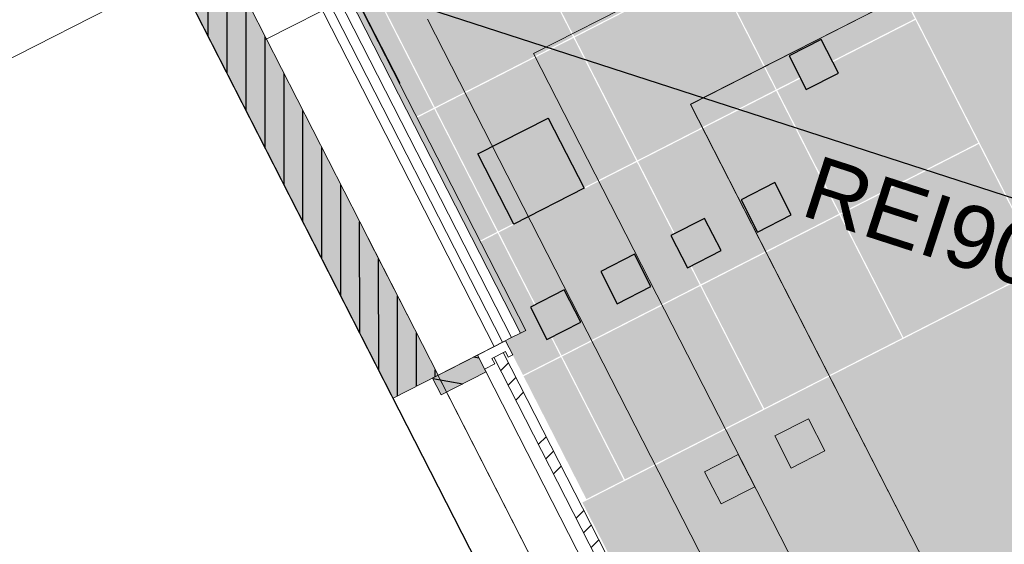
# Model space of a CAD drawing. Header units: metres. Extents: x 538891 to 1080079, y 6588829 to 13178720.
# Tile 828 of 1056: x 539915.64 to 539918.76, y 6589190.88 to 6589192.54. Entities that reach past the tile are written whole.
import ezdxf

# ---------------------------------------------------------------- set-up
doc = ezdxf.new("R2010")
doc.units = ezdxf.units.M
doc.header["$LTSCALE"] = 0.4
doc.header["$PDMODE"] = 1
doc.header["$PDSIZE"] = -2
for name, pattern in [('DASHED', [52.916667, 26.458333, -26.458333]), ('Hidden Line', [48.902778, 35.277778, -13.625]), ('Triple Dashed', [92.604163, 66.145831, -26.458332])]:
    doc.linetypes.add(name, pattern=pattern)
for name, color, linetype in [('AR', 7, 'Continuous'), ('KINO_ASENDIPLAAN', 7, 'Continuous'), ('KINO_GRID', 7, 'Continuous'), ('KINO_PINNAKATTED 2', 7, 'Continuous')]:
    doc.layers.add(name, color=color, linetype=linetype)
doc.styles.add('Arial', font='arial.ttf')
doc.styles.add('HK Explorer Book', font='txt')
pattern_1 = [(45, (0, 0), (-0.176776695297, 0.176776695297), []), (45, (-0.03536, 0.03536), (-0.176776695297, 0.176776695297), []), (45, (-0.0707, 0.0707), (-0.176776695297, 0.176776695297), [])]

# ---------------------------------------------------------------- blocks, each defined once
blk = doc.blocks.new('Parametric Object-243')
at = {"color": 7, "linetype": 'Continuous', "lineweight": 9}
for p, q in [((0, 0), (0.9142, 0.9395)), ((0, 0.3175), (0, -0.3175)), ((-0.3175, 0), (0.3175, 0))]:
    blk.add_line(p, q, dxfattribs=at)
at = {"color": 0, "flags": 1}
for tag in ['Stake_#', 'segment_type', 'segment_length', 'segment_angle', 'segment_radius', 'segment_sweep', 'segment_rise', 'clockmode', 'polyline_ID', 'tag']:
    blk.add_attdef(tag, (539915.4937, 6589192.194), '', height=0.00018, dxfattribs=at)
at = {"color": 255, "linetype": 'Continuous', "lineweight": 9}
blk.add_wipeout([(0.9142, 0.8636), (0.8565, 0.8664), (0.7995, 0.8749), (0.7435, 0.8889), (0.6891, 0.9084), (0.6369, 0.933), (0.5874, 0.9627), (0.5411, 0.9971), (0.4983, 1.0359), (0.4595, 1.0786), (0.4252, 1.125), (0.3955, 1.1745), (0.3708, 1.2267), (0.3514, 1.281), (0.3373, 1.337), (0.3289, 1.3941), (0.326, 1.4518), (0.3289, 1.5094), (0.3373, 1.5665), (0.3514, 1.6225), (0.3708, 1.6768), (0.3955, 1.729), (0.4252, 1.7785), (0.4595, 1.8249), (0.4983, 1.8677), (0.5411, 1.9064), (0.5874, 1.9408), (0.6369, 1.9705), (0.6891, 1.9952), (0.7435, 2.0146), (0.7995, 2.0286), (0.8565, 2.0371), (0.9142, 2.0399), (0.9718, 2.0371), (1.0289, 2.0286), (1.0849, 2.0146), (1.1393, 1.9952), (1.1915, 1.9705), (1.241, 1.9408), (1.2873, 1.9064), (1.3301, 1.8677), (1.3689, 1.8249), (1.4032, 1.7785), (1.4329, 1.729), (1.4576, 1.6768), (1.477, 1.6225), (1.4911, 1.5665), (1.4995, 1.5094), (1.5024, 1.4518), (1.4995, 1.3941), (1.4911, 1.337), (1.477, 1.281), (1.4576, 1.2267), (1.4329, 1.1745), (1.4032, 1.125), (1.3689, 1.0786), (1.3301, 1.0359), (1.2873, 0.9971), (1.241, 0.9627), (1.1915, 0.933), (1.1393, 0.9084), (1.0849, 0.8889), (1.0289, 0.8749), (0.9718, 0.8664)], dxfattribs=at)
at = {"color": 7, "linetype": 'Continuous', "lineweight": 9, "flags": 128}
blk.add_lwpolyline([(0.326, 1.4518, 0.414214), (0.9142, 0.8636, 0.414214), (1.5024, 1.4518, 0.414214), (0.9142, 2.0399, 0.414214)], format="xyb", close=True, dxfattribs=at)
at = {"color": 7, "insert": (0.9142, 0.9395), "char_height": 0.6328, "attachment_point": 8, "line_spacing_factor": 0.975274, "style": 'HK Explorer Book'}
blk.add_mtext('6', dxfattribs=at)

msp = doc.modelspace()

# ---------------------------------------------------------------- hatches: boundary and pattern name
at = {"layer": 'AR', "linetype": 'Continuous', "lineweight": 9, "true_color": 0xe2f3f5}
h = msp.add_hatch(dxfattribs=at)
h.set_pattern_fill('ALUMINUM_0001', style=0, pattern_type=2)
h.set_pattern_definition(pattern_1)
h.paths.add_polyline_path([(539917.1752, 6589191.4837), (539917.1458, 6589191.4687), (539917.7756, 6589190.2347), (539917.805, 6589190.2497)])
at = {"layer": 'KINO_GRID', "linetype": 'Continuous', "lineweight": 0, "true_color": 0xe6e6e6}
msp.add_hatch(color=254, dxfattribs=at).paths.add_polyline_path([(539930.724, 6589168.7838), (539930.0284, 6589170.1466), (539927.4736, 6589175.1522), (539927.4281, 6589175.2413), (539927.4281, 6589175.2413), (539924.8732, 6589180.2469), (539918.1743, 6589193.3717), (539918.0853, 6589193.3262), (539930.6349, 6589168.7384)])
at = {"layer": 'KINO_PINNAKATTED 2', "linetype": 'Continuous', "lineweight": 0, "true_color": 0xd4dae2}
h = msp.add_hatch(color=254, dxfattribs=at)
h.paths.add_polyline_path([(539933.6085, 6589273.0071), (539931.0081, 6589278.1018), (539927.9129, 6589276.522), (539930.5133, 6589271.4273), (539895.4868, 6589253.5497), (539896.7416, 6589251.0914), (539898.6753, 6589252.0784), (539898.7326, 6589251.9662), (539903.1673, 6589254.2296), (539906.2625, 6589255.8094), (539909.5358, 6589257.4801), (539912.6309, 6589259.0599), (539925.4569, 6589265.6063), (539924.7949, 6589266.9031), (539927.8901, 6589268.4829), (539928.552, 6589267.186), (539931.7131, 6589268.7994), (539935.6018, 6589261.1806), (539938.8092, 6589262.8176), (539934.8632, 6589270.5488), (539947.6891, 6589277.0952), (539960.7365, 6589251.5324), (539947.9104, 6589244.9861), (539948.515, 6589243.8015), (539945.3058, 6589242.1635), (539945.2114, 6589242.3486), (539938.2711, 6589238.8062), (539938.2748, 6589238.799), (539938.5331, 6589238.9309), (539938.5558, 6589238.8863), (539938.5349, 6589238.8756), (539939.146, 6589237.6784), (539939.1669, 6589237.689), (539939.1786, 6589237.6661), (539942.0107, 6589239.1124), (539943.9742, 6589235.2655), (539941.124, 6589233.8107), (539941.8019, 6589232.4748), (539927.0487, 6589224.9475), (539927.1537, 6589224.7418), (539929.5283, 6589225.9538), (539930.126, 6589224.7828), (539927.7514, 6589223.5708), (539929.097, 6589220.9344), (539931.4716, 6589222.1464), (539933.3764, 6589218.4144), (539931.0018, 6589217.2024), (539929.7471, 6589219.6605), (539934.9444, 6589209.4775), (539937.3192, 6589210.6896), (539937.927, 6589209.4987), (539935.5522, 6589208.2866), (539937.9591, 6589203.5709), (539925.4216, 6589197.1605), (539925.4244, 6589197.1552), (539925.3887, 6589197.137), (539925.4224, 6589197.0711), (539924.4537, 6589196.5767), (539925.2563, 6589195.0041), (539922.1612, 6589193.4244), (539921.3586, 6589194.9969), (539918.0853, 6589193.3262), (539918.8879, 6589191.7537), (539917.4265, 6589191.0078), (539921.9771, 6589182.092), (539923.4385, 6589182.8379), (539936.1754, 6589189.3388), (539932.925, 6589195.7072), (539945.6618, 6589202.2082), (539943.107, 6589207.2138), (539941.5148, 6589206.4012), (539939.5191, 6589210.3113), (539941.1112, 6589211.1239), (539934.6104, 6589223.8607), (539950.6205, 6589232.0323), (539953.2222, 6589226.935), (539960.5209, 6589230.6632), (539960.4879, 6589230.5344), (539962.3055, 6589231.462), (539962.3387, 6589231.5913), (539967.5488, 6589234.2532), (539968.8955, 6589231.6147), (539965.7113, 6589229.9895), (539968.2662, 6589224.9838), (539971.4504, 6589226.609), (539963.9689, 6589241.2671), (539965.609, 6589247.7099), (539964.884, 6589247.3398), (539964.2792, 6589248.5243), (539966.0337, 6589249.4199), (539967.9882, 6589257.2906), (539966.2762, 6589256.4168), (539967.1048, 6589254.783), (539962.2394, 6589252.2997), (539948.5421, 6589279.136), (539964.257, 6589287.1569), (539962.3675, 6589287.6857), (539947.934, 6589280.3273), (539941.869, 6589292.2102), (539939.7602, 6589292.6298), (539946.4344, 6589279.5534), (539941.2506, 6589276.9076), (539934.7494, 6589289.6443), (539933.8942, 6589289.2078), (539933.5286, 6589287.5279), (539934.1697, 6589287.8552), (539940.066, 6589276.303)])
h.paths.add_polyline_path([(539963.3574, 6589238.5332), (539961.3578, 6589237.5126), (539962.0534, 6589236.1499), (539964.053, 6589237.1705)], flags=16)
h.paths.add_polyline_path([(539957.5501, 6589233.9635), (539956.9454, 6589235.1483), (539953.8502, 6589233.5685), (539954.4549, 6589232.3837)], flags=16)
h.paths.add_polyline_path([(539936.4944, 6589228.0333), (539935.8967, 6589229.2043), (539932.8016, 6589227.6245), (539933.3993, 6589226.4535)], flags=16)
h.paths.add_polyline_path([(539929.8303, 6589194.1271), (539923.3728, 6589190.8311), (539924.0683, 6589189.4684), (539930.5258, 6589192.7643)], flags=16)
h.paths.add_polyline_path([(539964.1454, 6589248.5683), (539964.8411, 6589247.2055)], flags=16)
h.paths.add_polyline_path([(539950.5107, 6589239.8914), (539953.784, 6589241.5621), (539953.0885, 6589242.9249), (539949.8152, 6589241.2542)], flags=16)
h.paths.add_polyline_path([(539959.4569, 6589246.1753), (539957.4556, 6589245.1538), (539958.1546, 6589243.7928), (539960.1525, 6589244.8126)], flags=16)
msp.add_hatch(color=254, dxfattribs=at).paths.add_polyline_path([(539917.1139, 6589191.4861), (539917.1825, 6589191.5211), (539917.238, 6589191.4123), (539917.3566, 6589191.4728), (539917.1575, 6589191.8629), (539916.9703, 6589191.7674)])

# ---------------------------------------------------------------- linework, layer by layer
at = {"layer": 'AR', "color": 7, "linetype": 'Hidden Line', "lineweight": 9}
for p, q in [((539917.2716, 6589192.4326), (539925.6556, 6589196.7119)), ((539917.2716, 6589192.4326), (539925.6556, 6589196.7119)), ((539917.2717, 6589192.4327), (539925.6556, 6589196.7119)), ((539917.2717, 6589192.4327), (539925.6556, 6589196.7119)), ((539917.2717, 6589192.4327), (539925.6556, 6589196.7119)), ((539917.7695, 6589192.2713), (539925.8238, 6589196.3824)), ((539917.7695, 6589192.2714), (539925.8238, 6589196.3824)), ((539917.7695, 6589192.2714), (539925.8238, 6589196.3824)), ((539917.7695, 6589192.2714), (539925.8238, 6589196.3824)), ((539917.7695, 6589192.2713), (539925.8238, 6589196.3824)), ((539928.1879, 6589171.0612), (539917.2716, 6589192.4326)), ((539928.1879, 6589171.0612), (539917.2716, 6589192.4326)), ((539928.1879, 6589171.0612), (539917.2717, 6589192.4327)), ((539928.1879, 6589171.0612), (539917.2717, 6589192.4327)), ((539928.1879, 6589171.0612), (539917.2717, 6589192.4327)), ((539928.6858, 6589170.8999), (539917.7695, 6589192.2714)), ((539928.6858, 6589170.8999), (539917.7695, 6589192.2714)), ((539928.6858, 6589170.8999), (539917.7695, 6589192.2714)), ((539928.6858, 6589170.8999), (539917.7695, 6589192.2713)), ((539928.6858, 6589170.8999), (539917.7695, 6589192.2713))]:
    msp.add_line(p, q, dxfattribs=at)
at = {"layer": 'AR', "color": 7, "linetype": 'Continuous', "lineweight": 9}
for p, q in [((539917.7696, 6589192.2714), (539925.8238, 6589196.3824)), ((539920.5791, 6589186.7669), (539917.7696, 6589192.2714)), ((539916.9509, 6589191.4029), (539916.9782, 6589191.3494))]:
    msp.add_line(p, q, dxfattribs=at)
at = {"layer": 'AR', "color": 152, "linetype": 'Continuous', "lineweight": 25, "true_color": 0x295bde}
msp.add_line((539917.3178, 6589192.2278), (539917.4314, 6589192.0051), dxfattribs=at)
at = {"layer": 'AR', "color": 250, "linetype": 'Continuous', "lineweight": 9, "true_color": 0x333333, "flags": 128}
msp.add_lwpolyline([(539933.957, 6589209.6873), (539935.4387, 6589206.7844), (539935.9375, 6589207.039), (539937.6458, 6589203.6919), (539925.2561, 6589197.3682), (539925.1652, 6589197.5464), (539916.0361, 6589192.8868), (539916.8141, 6589191.3625), (539916.9566, 6589191.4353), (539922.1482, 6589181.2636)], dxfattribs=at)
msp.add_lwpolyline([(539933.957, 6589209.6873), (539935.4387, 6589206.7844), (539935.9375, 6589207.039), (539937.6458, 6589203.6919), (539925.2561, 6589197.3682), (539925.1652, 6589197.5464), (539916.0361, 6589192.8868), (539916.8141, 6589191.3625), (539916.9566, 6589191.4353), (539922.1482, 6589181.2636)], dxfattribs=at)
msp.add_lwpolyline([(539933.957, 6589209.6873), (539935.4387, 6589206.7844), (539935.9375, 6589207.039), (539937.6458, 6589203.6919), (539925.2561, 6589197.3682), (539925.1652, 6589197.5464), (539916.0361, 6589192.8868), (539916.8141, 6589191.3625), (539916.9566, 6589191.4353), (539922.1482, 6589181.2636)], dxfattribs=at)
msp.add_lwpolyline([(539933.957, 6589209.6873), (539935.4387, 6589206.7844), (539935.9375, 6589207.039), (539937.6458, 6589203.6919), (539925.2561, 6589197.3682), (539925.1652, 6589197.5464), (539916.0361, 6589192.8868), (539916.8141, 6589191.3625), (539916.9566, 6589191.4353), (539922.1482, 6589181.2636)], dxfattribs=at)
msp.add_lwpolyline([(539933.957, 6589209.6873), (539935.4387, 6589206.7844), (539935.9375, 6589207.039), (539937.6458, 6589203.6919), (539925.2561, 6589197.3682), (539925.1652, 6589197.5464), (539916.0361, 6589192.8868), (539916.8141, 6589191.3625), (539916.9566, 6589191.4353), (539922.1482, 6589181.2636)], dxfattribs=at)
msp.add_lwpolyline([(539933.957, 6589209.6873), (539935.4387, 6589206.7844), (539935.9375, 6589207.039), (539937.6458, 6589203.6919), (539925.2561, 6589197.3682), (539925.1652, 6589197.5464), (539916.0361, 6589192.8868), (539916.8141, 6589191.3625), (539916.9566, 6589191.4353), (539922.1482, 6589181.2636)], dxfattribs=at)
at = {"layer": 'AR', "color": 41, "linetype": 'Continuous', "lineweight": 25, "true_color": 0xecd9a6, "flags": 128}
msp.add_lwpolyline([(539914.5975, 6589177.3813), (539922.0172, 6589181.1683), (539921.3942, 6589182.3889), (539921.1807, 6589182.2799), (539920.9988, 6589182.6362), (539921.2124, 6589182.7452), (539918.7711, 6589187.5282), (539918.5576, 6589187.4192), (539918.3757, 6589187.7755), (539918.5893, 6589187.8845), (539916.048, 6589192.8634), (539912.7248, 6589199.3744), (539905.2964, 6589195.5829), (539913.9661, 6589178.5976), (539913.9747, 6589178.602)], close=True, dxfattribs=at)
at = {"layer": 'AR', "color": 7, "linetype": 'Continuous', "lineweight": 9, "flags": 128}
for points in [[(539914.5975, 6589177.3813), (539922.0172, 6589181.1683), (539921.3942, 6589182.3889), (539921.1807, 6589182.2799), (539920.9988, 6589182.6362), (539921.2124, 6589182.7452), (539918.7711, 6589187.5282), (539918.5576, 6589187.4192), (539918.3757, 6589187.7755), (539918.5893, 6589187.8845), (539916.048, 6589192.8634), (539912.7248, 6589199.3744), (539905.2964, 6589195.5829), (539913.9661, 6589178.5976), (539913.9747, 6589178.602)], [(539917.1752, 6589191.4837), (539917.1458, 6589191.4687), (539917.7756, 6589190.2347), (539917.805, 6589190.2497)]]:
    msp.add_lwpolyline(points, close=True, dxfattribs=at)
at = {"layer": 'AR', "color": 8, "linetype": 'Continuous', "lineweight": 25, "true_color": 0x808080, "flags": 128}
for points in [[(539918.2386, 6589192.3704), (539918.184, 6589192.4773), (539918.0816, 6589192.425), (539918.1361, 6589192.3181)], [(539918.0367, 6589192.0231), (539917.9298, 6589191.9686), (539917.9821, 6589191.8661), (539918.0889, 6589191.9207)], [(539917.814, 6589191.9095), (539917.7071, 6589191.8549), (539917.7594, 6589191.7525), (539917.8663, 6589191.807)], [(539917.5913, 6589191.7958), (539917.4844, 6589191.7413), (539917.5367, 6589191.6388), (539917.6436, 6589191.6934)], [(539917.3686, 6589191.6822), (539917.2617, 6589191.6276), (539917.314, 6589191.5252), (539917.4209, 6589191.5798)]]:
    msp.add_lwpolyline(points, close=True, dxfattribs=at)
at = {"layer": 'AR', "color": 7, "linetype": 'Hidden Line', "lineweight": 9, "flags": 128}
for points in [[(539918.0364, 6589191.2191), (539918.1433, 6589191.2737), (539918.1956, 6589191.1713), (539918.0887, 6589191.1167)], [(539917.8138, 6589191.1055), (539917.9207, 6589191.16), (539917.9729, 6589191.0576), (539917.8661, 6589191.0031)]]:
    msp.add_lwpolyline(points, close=True, dxfattribs=at)
at = {"layer": 'AR', "color": 9, "linetype": 'Continuous', "true_color": 0xc0c0c0}
for points in [[(539918.2386, 6589192.3704), (539918.184, 6589192.4773), (539918.1361, 6589192.3181), (539918.0816, 6589192.425)], [(539918.0367, 6589192.0231), (539917.9298, 6589191.9686), (539918.0889, 6589191.9207), (539917.9821, 6589191.8661)], [(539917.814, 6589191.9095), (539917.7071, 6589191.8549), (539917.8663, 6589191.807), (539917.7594, 6589191.7525)], [(539917.5913, 6589191.7958), (539917.4844, 6589191.7413), (539917.6436, 6589191.6934), (539917.5367, 6589191.6388)], [(539917.3686, 6589191.6822), (539917.2617, 6589191.6276), (539917.4209, 6589191.5798), (539917.314, 6589191.5252)]]:
    msp.add_solid(points, dxfattribs=at)
at = {"layer": 'KINO_GRID', "color": 254, "linetype": 'Continuous', "true_color": 0xe6e6e6}
msp.add_solid([(539917.4265, 6589191.0078), (539917.472, 6589190.9187), (539918.8879, 6589191.7537), (539918.9334, 6589191.6646)], dxfattribs=at)
at = {"layer": 'KINO_PINNAKATTED 2', "color": 254, "linetype": 'Continuous', "true_color": 0xd4dae2}
for points in [[(539917.4, 6589192.4874), (539917.838, 6589192.711), (539917.2008, 6589192.8776), (539917.6389, 6589193.1012)], [(539918.0425, 6589192.3192), (539918.4806, 6589192.5428), (539917.8434, 6589192.7093), (539918.2815, 6589192.9329)], [(539916.9583, 6589192.262), (539917.3964, 6589192.4856), (539916.7592, 6589192.6521), (539917.1973, 6589192.8757)], [(539917.6009, 6589192.0937), (539918.039, 6589192.3174), (539917.4018, 6589192.4839), (539917.8399, 6589192.7075)], [(539916.7556, 6589192.6503), (539916.5683, 6589192.5547), (539916.9547, 6589192.2602), (539916.7675, 6589192.1646)], [(539918.2435, 6589191.9255), (539918.6816, 6589192.1491), (539918.0444, 6589192.3156), (539918.4825, 6589192.5392)], [(539917.1592, 6589191.8683), (539917.5973, 6589192.0919), (539916.9601, 6589192.2584), (539917.3982, 6589192.482)], [(539917.8018, 6589191.7001), (539918.2399, 6589191.9237), (539917.6027, 6589192.0902), (539918.0408, 6589192.3138)], [(539916.9566, 6589192.2566), (539916.7693, 6589192.161), (539917.1557, 6589191.8665), (539916.9684, 6589191.7709)], [(539918.4444, 6589191.5318), (539918.8825, 6589191.7554), (539918.2453, 6589191.9219), (539918.6834, 6589192.1455)], [(539917.3602, 6589191.4746), (539917.7983, 6589191.6982), (539917.1611, 6589191.8648), (539917.5991, 6589192.0884)], [(539918.0028, 6589191.3064), (539918.4409, 6589191.53), (539917.8036, 6589191.6965), (539918.2417, 6589191.9201)], [(539917.5611, 6589191.081), (539917.9992, 6589191.3046), (539917.362, 6589191.4711), (539917.8001, 6589191.6947)], [(539917.4389, 6589191.0186), (539917.5575, 6589191.0791), (539917.2398, 6589191.4087), (539917.3584, 6589191.4693)]]:
    msp.add_solid(points, dxfattribs=at)

# ---------------------------------------------------------------- texts
at = {"layer": 'AR', "color": 235, "true_color": 0xa6447a, "insert": (539918.1743, 6589192.112), "char_height": 0.2, "attachment_point": 1, "rotation": 342.0398, "line_spacing_factor": 1.004016, "style": 'Arial'}
msp.add_mtext('REI90', dxfattribs=at)

# ---------------------------------------------------------------- next in the draw order: wipeouts: each hides what was drawn before it
at = {"color": 255, "linetype": 'Continuous', "lineweight": 5}
msp.add_wipeout([(539917.1391, 6589191.4653), (539917.1819, 6589191.4871), (539917.191, 6589191.4693), (539917.2052, 6589191.4765), (539917.1825, 6589191.5211), (539917.0934, 6589191.4756), (539917.1161, 6589191.4311), (539917.1482, 6589191.4474)], dxfattribs=at).dxf.layer = 'AR'

# ---------------------------------------------------------------- next in the draw order: hatches: boundary and pattern name
at = {"layer": 'AR', "linetype": 'Continuous', "lineweight": 25, "true_color": 0x848484}
h = msp.add_hatch(dxfattribs=at)
h.set_pattern_fill('ALUMINUM_0001_1', color=252, style=0, pattern_type=2)
h.set_pattern_definition(pattern_1)
h.paths.add_polyline_path([(539917.1391, 6589191.4653), (539917.1819, 6589191.4871), (539917.191, 6589191.4693), (539917.2052, 6589191.4765), (539917.1825, 6589191.5211), (539917.0934, 6589191.4756), (539917.1161, 6589191.4311), (539917.1482, 6589191.4474)])
h = msp.add_hatch(dxfattribs=at)
h.set_pattern_fill('WOOD_0001', color=252, style=0, pattern_type=2)
h.set_pattern_definition([(-10, (42.05, 28.59), (0.015628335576, 0.0886326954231), [])])
h.paths.add_polyline_path([(539916.9782, 6589191.3494), (539917.1207, 6589191.4222), (539917.0934, 6589191.4756), (539916.9509, 6589191.4029)])

# ---------------------------------------------------------------- next in the draw order: linework, layer by layer
at = {"layer": 'AR', "color": 7, "linetype": 'Continuous', "lineweight": 9}
for p, q in [((539917.0934, 6589191.4756), (539917.1825, 6589191.5211)), ((539917.1825, 6589191.5211), (539917.2052, 6589191.4765)), ((539917.1391, 6589191.4653), (539917.1819, 6589191.4871)), ((539917.1819, 6589191.4871), (539917.191, 6589191.4693)), ((539916.9509, 6589191.4029), (539917.0934, 6589191.4756)), ((539917.0934, 6589191.4756), (539917.1161, 6589191.4311)), ((539917.0934, 6589191.4756), (539917.7392, 6589190.2104)), ((539917.0934, 6589191.4756), (539917.1207, 6589191.4222)), ((539917.1391, 6589191.4653), (539917.1482, 6589191.4474)), ((539917.191, 6589191.4693), (539917.2052, 6589191.4765)), ((539916.9782, 6589191.3494), (539917.1207, 6589191.4222)), ((539917.1161, 6589191.4311), (539917.1482, 6589191.4474))]:
    msp.add_line(p, q, dxfattribs=at)
at = {"layer": 'AR', "color": 7, "linetype": 'Hidden Line', "lineweight": 9}
for p, q in [((539917.0934, 6589191.4756), (539917.7392, 6589190.2104)), ((539917.0934, 6589191.4756), (539917.7392, 6589190.2104)), ((539917.7392, 6589190.2104), (539917.0934, 6589191.4756))]:
    msp.add_line(p, q, dxfattribs=at)
at = {"layer": 'AR', "color": 7, "linetype": 'Continuous', "lineweight": 5}
msp.add_point((539917.0934, 6589191.4756), dxfattribs=at)
msp.add_point((539917.0934, 6589191.4756), dxfattribs=at)
msp.add_point((539917.0934, 6589191.4756), dxfattribs=at)
at = {"layer": 'AR', "color": 254, "linetype": 'Continuous', "true_color": 0xcccccc}
msp.add_solid([(539916.9782, 6589191.3494), (539917.1207, 6589191.4222), (539916.9509, 6589191.4029), (539917.0934, 6589191.4756)], dxfattribs=at)

# ---------------------------------------------------------------- next in the draw order: wipeouts: each hides what was drawn before it
at = {"color": 255, "linetype": 'Continuous', "lineweight": 5}
msp.add_wipeout([(539916.586, 6589192.6519), (539917.1673, 6589191.5134), (539917.1762, 6589191.5179), (539916.5949, 6589192.6565)], dxfattribs=at).dxf.layer = 'AR'

# ---------------------------------------------------------------- next in the draw order: wipeouts: each hides what was drawn before it
msp.add_wipeout([(539916.4479, 6589192.5926), (539917.0337, 6589191.4452), (539917.1673, 6589191.5134), (539916.5815, 6589192.6608)], dxfattribs=at).dxf.layer = 'AR'

# ---------------------------------------------------------------- next in the draw order: linework, layer by layer
at = {"layer": 'AR', "color": 251, "linetype": 'Continuous', "lineweight": 9, "true_color": 0x6a6a6a}
msp.add_line((539917.1762, 6589191.5179), (539917.1673, 6589191.5134), dxfattribs=at)

# ---------------------------------------------------------------- next in the draw order: wipeouts: each hides what was drawn before it
at = {"color": 255, "linetype": 'Continuous', "lineweight": 5}
msp.add_wipeout([(539916.3173, 6589192.6944), (539916.9714, 6589191.4133), (539917.0337, 6589191.4452), (539916.3796, 6589192.7262)], dxfattribs=at).dxf.layer = 'AR'

# ---------------------------------------------------------------- next in the draw order: linework, layer by layer
at = {"layer": 'AR', "color": 251, "linetype": 'Continuous', "lineweight": 9, "true_color": 0x6a6a6a}
msp.add_line((539917.1673, 6589191.5134), (539917.0337, 6589191.4452), dxfattribs=at)

# ---------------------------------------------------------------- next in the draw order: wipeouts: each hides what was drawn before it
at = {"color": 255, "linetype": 'Continuous', "lineweight": 5}
msp.add_wipeout([(539916.2828, 6589192.7554), (539916.9687, 6589191.412), (539916.9714, 6589191.4133), (539916.2855, 6589192.7567)], dxfattribs=at).dxf.layer = 'AR'

# ---------------------------------------------------------------- next in the draw order: wipeouts: each hides what was drawn before it
msp.add_wipeout([(539916.1389, 6589192.6853), (539916.8262, 6589191.3392), (539916.9687, 6589191.412), (539916.2814, 6589192.758)], dxfattribs=at).dxf.layer = 'AR'

# ---------------------------------------------------------------- next in the draw order: linework, layer by layer
at = {"layer": 'AR', "color": 251, "linetype": 'Continuous', "lineweight": 9, "true_color": 0x6a6a6a}
for p, q in [((539916.1389, 6589192.6853), (539916.8262, 6589191.3392)), ((539917.1762, 6589191.5179), (539916.5949, 6589192.6565)), ((539917.0337, 6589191.4452), (539916.9714, 6589191.4133)), ((539916.9687, 6589191.412), (539916.8262, 6589191.3392)), ((539916.9714, 6589191.4133), (539916.9687, 6589191.412))]:
    msp.add_line(p, q, dxfattribs=at)
at = {"layer": 'AR', "color": 254, "linetype": 'Continuous', "true_color": 0xe8e8e8}
msp.add_solid([(539917.2464, 6589191.5537), (539916.7012, 6589192.622), (539917.2304, 6589191.5455), (539916.6851, 6589192.6138)], dxfattribs=at)

# ---------------------------------------------------------------- next in the draw order: wipeouts: each hides what was drawn before it
at = {"color": 255, "linetype": 'Continuous', "lineweight": 5}
msp.add_wipeout([(539917.2304, 6589191.5455), (539916.6769, 6589192.6298), (539916.6484, 6589192.6153), (539917.2019, 6589191.531)], dxfattribs=at).dxf.layer = 'AR'

# ---------------------------------------------------------------- next in the draw order: linework, layer by layer
at = {"layer": 'AR', "color": 7, "linetype": 'Continuous', "lineweight": 9}
msp.add_line((539917.2464, 6589191.5537), (539917.2304, 6589191.5455), dxfattribs=at)
msp.add_line((539917.2464, 6589191.5537), (539917.2304, 6589191.5455), dxfattribs=at)

# ---------------------------------------------------------------- next in the draw order: wipeouts: each hides what was drawn before it
at = {"color": 255, "linetype": 'Continuous', "lineweight": 5}
msp.add_wipeout([(539917.2019, 6589191.531), (539916.6339, 6589192.6438), (539916.6054, 6589192.6292), (539917.1734, 6589191.5164)], dxfattribs=at).dxf.layer = 'AR'

# ---------------------------------------------------------------- next in the draw order: linework, layer by layer
at = {"layer": 'AR', "color": 152, "linetype": 'Continuous', "lineweight": 25, "true_color": 0x295bde}
msp.add_line((539917.4314, 6589192.0051), (539917.2087, 6589191.8915), dxfattribs=at)
at = {"layer": 'AR', "color": 7, "linetype": 'Continuous', "lineweight": 9}
msp.add_line((539917.2304, 6589191.5455), (539917.2019, 6589191.531), dxfattribs=at)
msp.add_line((539917.2304, 6589191.5455), (539917.2019, 6589191.531), dxfattribs=at)
at = {"layer": 'KINO_ASENDIPLAAN', "color": 152, "linetype": 'Continuous', "lineweight": 20, "true_color": 0x295bde}
msp.add_line((539917.4314, 6589192.0051), (539917.2087, 6589191.8915), dxfattribs=at)

# ---------------------------------------------------------------- next in the draw order: wipeouts: each hides what was drawn before it
at = {"color": 255, "linetype": 'Continuous', "lineweight": 5}
msp.add_wipeout([(539917.1734, 6589191.5164), (539916.5908, 6589192.6577), (539916.5641, 6589192.6441), (539917.1467, 6589191.5028)], dxfattribs=at).dxf.layer = 'AR'

# ---------------------------------------------------------------- next in the draw order: linework, layer by layer
at = {"layer": 'AR', "color": 7, "linetype": 'Continuous', "lineweight": 9}
msp.add_line((539917.2019, 6589191.531), (539917.1734, 6589191.5164), dxfattribs=at)
msp.add_line((539917.2019, 6589191.531), (539917.1734, 6589191.5164), dxfattribs=at)

# ---------------------------------------------------------------- next in the draw order: wipeouts: each hides what was drawn before it
at = {"color": 255, "linetype": 'Continuous', "lineweight": 5}
msp.add_wipeout([(539917.1467, 6589191.5028), (539916.5505, 6589192.6708), (539916.3724, 6589192.5799), (539916.9685, 6589191.4119)], dxfattribs=at).dxf.layer = 'AR'

# ---------------------------------------------------------------- next in the draw order: hatches: boundary and pattern name
at = {"layer": 'AR', "linetype": 'Continuous', "lineweight": 25, "true_color": 0x848484}
h = msp.add_hatch(dxfattribs=at)
h.set_pattern_fill('PLYWOOD_0001', color=252, style=0, pattern_type=2)
h.set_pattern_definition([(90, (0, 0), (-0.06, 0), [])])
h.paths.add_polyline_path([(539916.826, 6589191.3391), (539916.9685, 6589191.4119), (539916.2814, 6589192.758), (539916.1389, 6589192.6853)])

# ---------------------------------------------------------------- next in the draw order: linework, layer by layer
at = {"layer": 'AR', "color": 251, "linetype": 'Triple Dashed', "lineweight": 9, "true_color": 0x575757}
for p, q in [((539928.7745, 6589168.2812), (539887.9296, 6589248.3062)), ((539881.1007, 6589174.8018), (539961.5646, 6589215.8707))]:
    msp.add_line(p, q, dxfattribs=at)
at = {"layer": 'AR', "color": 7, "linetype": 'Continuous', "lineweight": 9}
for p, q in [((539916.048, 6589192.8634), (539916.826, 6589191.3391)), ((539916.1389, 6589192.6853), (539916.826, 6589191.3391)), ((539917.1467, 6589191.5028), (539916.5641, 6589192.6441)), ((539917.1734, 6589191.5164), (539916.6054, 6589192.6292)), ((539917.2019, 6589191.531), (539916.6484, 6589192.6153)), ((539917.2304, 6589191.5455), (539916.6851, 6589192.6138)), ((539917.2464, 6589191.5537), (539916.7012, 6589192.622)), ((539916.9685, 6589191.4119), (539916.3724, 6589192.5799)), ((539920.0269, 6589186.4851), (539916.9355, 6589192.5418)), ((539917.1734, 6589191.5164), (539917.1467, 6589191.5028)), ((539917.1734, 6589191.5164), (539917.1467, 6589191.5028)), ((539917.1467, 6589191.5028), (539916.9685, 6589191.4119)), ((539917.1467, 6589191.5028), (539916.9685, 6589191.4119)), ((539916.9685, 6589191.4119), (539916.826, 6589191.3391)), ((539916.9685, 6589191.4119), (539916.826, 6589191.3391))]:
    msp.add_line(p, q, dxfattribs=at)
at = {"layer": 'AR', "color": 235, "linetype": 'DASHED', "lineweight": 25, "true_color": 0xa6447a}
msp.add_line((539916.1802, 6589192.8206), (539919.0913, 6589191.8769), dxfattribs=at)
at = {"layer": 'AR', "color": 152, "linetype": 'Continuous', "lineweight": 25, "true_color": 0x295bde}
for p, q in [((539917.0951, 6589192.1141), (539917.3178, 6589192.2278)), ((539917.2087, 6589191.8915), (539917.0951, 6589192.1141))]:
    msp.add_line(p, q, dxfattribs=at)
at = {"layer": 'AR', "color": 254, "linetype": 'Continuous', "true_color": 0xcccccc}
msp.add_solid([(539916.826, 6589191.3391), (539916.9685, 6589191.4119), (539916.1389, 6589192.6853), (539916.2814, 6589192.758)], dxfattribs=at)
at = {"layer": 'KINO_ASENDIPLAAN', "color": 152, "linetype": 'Continuous', "lineweight": 20, "true_color": 0x295bde}
msp.add_line((539917.2087, 6589191.8915), (539917.0951, 6589192.1141), dxfattribs=at)

# ---------------------------------------------------------------- next in the draw order: block references
at = {"layer": 'KINO_ASENDIPLAAN', "color": 7, "rotation": 27.03983034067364}
msp.add_blockref('Parametric Object-243', (539916.7039, 6589192.6211), dxfattribs=at)

# ---------------------------------------------------------------- next in the draw order: linework, layer by layer
at = {"layer": 'KINO_ASENDIPLAAN', "color": 152, "linetype": 'Continuous', "lineweight": 20, "true_color": 0x295bde}
for p, q in [((539917.0951, 6589192.1141), (539917.3178, 6589192.2278)), ((539917.3178, 6589192.2278), (539917.4314, 6589192.0051))]:
    msp.add_line(p, q, dxfattribs=at)

doc.saveas('drawing.dxf')
